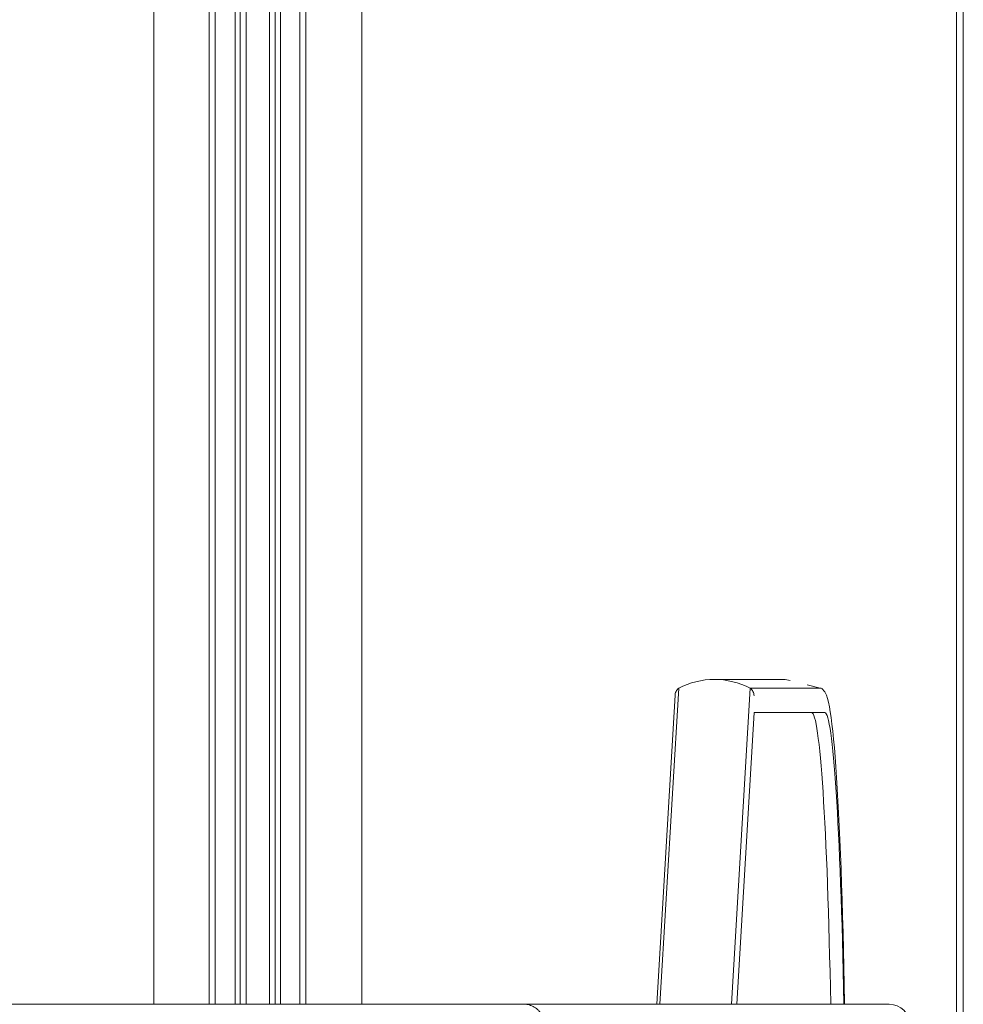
# Model space of a CAD drawing. Header units: inches. Extents: x 424 to 2043, y -237 to 445.
# Tile 843 of 965: x 868.389 to 869.299, y 229.597 to 230.547. Entities that reach past the tile are written whole.
import ezdxf

# ---------------------------------------------------------------- set-up
doc = ezdxf.new("R2010")
doc.units = ezdxf.units.IN
doc.header["$MEASUREMENT"] = 0
for name, color, linetype, lineweight in [('A-DOOR', 31, 'Continuous', 9), ('A-FLOR-HRAL', 11, 'Continuous', 9), ('A-GENM', 13, 'Continuous', 9)]:
    doc.layers.add(name, color=color, linetype=linetype, lineweight=lineweight)

# ---------------------------------------------------------------- blocks, each defined once
blk = doc.blocks.new('Escalator - Escalator-198091-Section 1')
at = {"layer": 'A-GENM'}
for p, q in [((-107.75915, 14.81341), (-107.82755, 14.81341)), ((-107.75915, 14.81341), (-107.75449, 14.81226)), ((-107.88006, 14.5), (-107.86194, 14.80486)), ((-107.81102, 14.5), (-107.7929, 14.80486)), ((-107.7929, 14.80486), (-107.72463, 14.80486)), ((-107.73801, 14.80817), (-107.72415, 14.80473)), ((-107.86537, 14.79837), (-107.8831, 14.5)), ((-107.80576, 14.5), (-107.78903, 14.7816)), ((-107.78903, 14.7816), (-107.72109, 14.7816))]:
    blk.add_line(p, q, dxfattribs=at)
at = {"layer": 'A-GENM', "flags": 128}
blk.add_lwpolyline([(-107.70187, 14.5), (-107.70189, 14.5012), (-107.70221, 14.51864), (-107.70257, 14.53577), (-107.70295, 14.55256), (-107.70336, 14.56898), (-107.70381, 14.58502), (-107.70428, 14.60064), (-107.70477, 14.61582), (-107.7053, 14.63054), (-107.70584, 14.64477), (-107.70642, 14.65849), (-107.70701, 14.67168), (-107.70763, 14.68431), (-107.70827, 14.69638), (-107.70893, 14.70785), (-107.70962, 14.71872), (-107.71032, 14.72896), (-107.71104, 14.73857), (-107.71177, 14.74752), (-107.71253, 14.75581), (-107.7133, 14.76342), (-107.71408, 14.77036), (-107.71488, 14.77661), (-107.71571, 14.78218), (-107.71655, 14.78709), (-107.71743, 14.79135), (-107.71838, 14.79504), (-107.71949, 14.79829), (-107.72108, 14.80144), (-107.72393, 14.8046)], dxfattribs=at)
at = {"layer": 'A-GENM'}
for centre in [(-107.73378, 14.3244), (-107.72109, 14.3244)]:
    blk.add_ellipse(centre, major_axis=(0, 0.4572), ratio=0.043708, start_param=5.107107, end_param=6.283185, dxfattribs=at)
for points in [[(-107.86194, 14.80486), (-107.85144, 14.81045), (-107.82759, 14.81637), (-107.80357, 14.81045), (-107.7929, 14.80486)], [(-107.86539, 14.79771), (-107.8654, 14.7984), (-107.86526, 14.79978), (-107.86458, 14.80174), (-107.86347, 14.80348), (-107.86249, 14.80444), (-107.86194, 14.80486)], [(-107.7929, 14.80486), (-107.79235, 14.80444), (-107.79134, 14.80348), (-107.79018, 14.80174), (-107.78945, 14.79978), (-107.78927, 14.7984), (-107.78926, 14.79771)]]:
    blk.add_open_spline(points, degree=3, dxfattribs=at)
blk = doc.blocks.new('Railing - Railing-202422-Section 1')
at = {"layer": 'A-FLOR-HRAL'}
for p, q in [((-108.01099, 14.5), (-108.89403, 14.5)), ((-107.65885, 14.5), (-108.01099, 14.5))]:
    blk.add_line(p, q, dxfattribs=at)
blk.add_ellipse((-107.65885, 14.48), major_axis=(0, 0.02), ratio=0.999044, start_param=4.712389, end_param=6.283185, dxfattribs=at)
blk.add_open_spline([(-108.01099, 14.5), (-108.01014, 14.5), (-108.00844, 14.49989), (-108.00593, 14.49937), (-108.00351, 14.49853), (-108.00121, 14.49737), (-107.99909, 14.49591), (-107.99717, 14.49418), (-107.99548, 14.49221), (-107.99358, 14.4893), (-107.99194, 14.48524), (-107.99149, 14.48175), (-107.99149, 14.48)], degree=3, knots=[0.5, 0.5, 0.5, 0.5, 0.5416667, 0.5833333, 0.625, 0.6666667, 0.7083333, 0.75, 0.7916667, 0.8333333, 0.9166667, 1, 1, 1, 1], dxfattribs=at)
blk = doc.blocks.new('5-panel_Bi-fold_external_door_10806 - Type 1-V72-Section 1')
at = {"layer": 'A-DOOR'}
for p, q in [((-108.36805, 14.49997), (-108.36805, 16.33832)), ((-108.31479, 14.49997), (-108.31479, 16.33831)), ((-108.30908, 16.33831), (-108.30908, 14.49997)), ((-108.22726, 14.49998), (-108.22726, 16.33791)), ((-108.22165, 14.49998), (-108.22165, 16.33791)), ((-108.16744, 14.49998), (-108.16744, 16.3379)), ((-107.59396, 16.26143), (-107.59396, 13.70307)), ((-107.58741, 16.26271), (-107.58741, 13.70179)), ((-108.28974, 14.49997), (-108.28974, 16.25)), ((-108.28483, 14.49997), (-108.28483, 16.25)), ((-108.27912, 14.49997), (-108.27912, 16.25)), ((-108.25669, 14.49998), (-108.25669, 16.25)), ((-108.25108, 16.25), (-108.25108, 14.49998)), ((-108.24609, 14.49998), (-108.24609, 16.25))]:
    blk.add_line(p, q, dxfattribs=at)

msp = doc.modelspace()

# ---------------------------------------------------------------- block references
at = {"layer": 'A-DOOR'}
msp.add_blockref('5-panel_Bi-fold_external_door_10806 - Type 1-V72-Section 1', (976.88654, 215.09721), dxfattribs=at)
at = {"layer": 'A-FLOR-HRAL'}
msp.add_blockref('Railing - Railing-202422-Section 1', (976.88654, 215.09721), dxfattribs=at)
at = {"layer": 'A-GENM'}
msp.add_blockref('Escalator - Escalator-198091-Section 1', (976.88654, 215.09721), dxfattribs=at)

doc.saveas('drawing.dxf')
